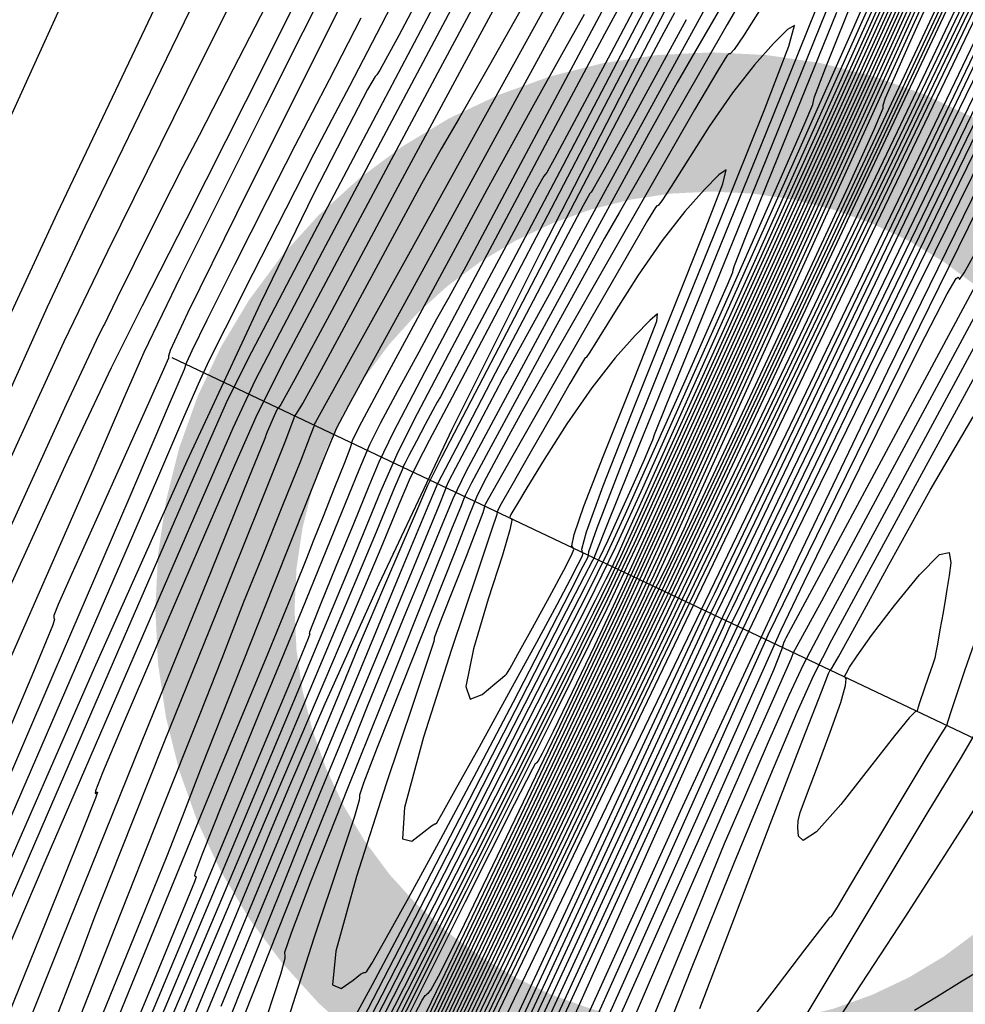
# Model space of a CAD drawing. Extents: x 3249832 to 3255657, y 13789405 to 13793316.
# Tile 612 of 656: x 3251982 to 3251999, y 13792249 to 13792267. Entities that reach past the tile are written whole.
import ezdxf

# ---------------------------------------------------------------- set-up
doc = ezdxf.new("R2010")
doc.units = 0
doc.header["$LTSCALE"] = 100
doc.header["$MEASUREMENT"] = 0
doc.linetypes.add('DASHED', pattern=[0.75, 0.5, -0.25])
for name, color, linetype in [('GRATIO_03231_CON', 1, 'CONTINUOUS'), ('GRATIO_0323_ICON', 1, 'CONTINUOUS'), ('PLAN', 7, 'CONTINUOUS'), ('TARGETS_EAST', 7, 'CONTINUOUS'), ('TARGETS_WEST', 7, 'CONTINUOUS')]:
    doc.layers.add(name, color=color, linetype=linetype)
doc.styles.add('Gratio_032316_contours$0$symbol', font='symbol.shx')
doc.linetypes.add('Gratio_032316_contours$0$DEPRESSION', pattern='A,0.3,["%",Gratio_032316_contours$0$symbol,S=0.05,R=180,X=0,Y=0],0.0001', length=0.3001)

# ---------------------------------------------------------------- blocks, each defined once
blk = doc.blocks.new('Gratio_032316_contours')
at = {"layer": 'GRATIO_03231_CON', "color": 1, "linetype": 'Continuous', "flags": 128}
for points in [[(3251969.683, 13792205.395), (3251976.531, 13792219.682), (3251983.672, 13792234.578), (3251989.448, 13792246.623), (3251992.814, 13792253.638), (3251995.184, 13792258.571), (3251998.583, 13792265.654), (3252004.419, 13792277.826), (3252011.627, 13792292.86), (3252018.521, 13792307.24), (3252023.746, 13792318.145)], [(3252008.407, 13792315.949), (3252006.051, 13792311.262), (3252003.146, 13792305.387), (3252000.558, 13792300.158), (3251998.849, 13792296.773), (3251997.385, 13792293.886), (3251995.23, 13792289.517), (3251991.793, 13792282.412), (3251987.855, 13792274.215), (3251984.543, 13792267.3), (3251982.551, 13792263.115), (3251980.838, 13792259.425), (3251977.931, 13792253.07), (3251972.855, 13792241.967), (3251966.62, 13792228.337), (3251960.734, 13792215.476)], [(3251969.912, 13792206.038), (3251975.466, 13792217.63), (3251980.884, 13792228.939), (3251985.593, 13792238.765), (3251989.337, 13792246.575), (3251991.941, 13792252.005), (3251993.405, 13792255.057), (3251994.436, 13792257.203), (3251995.915, 13792260.285), (3251998.545, 13792265.77), (3252002.321, 13792273.646), (3252007.06, 13792283.527), (3252012.444, 13792294.757), (3252017.621, 13792305.601), (3252021.603, 13792314.053), (3252023.727, 13792318.753)], [(3251993.36, 13792283.944), (3251990.634, 13792278.423), (3251987.387, 13792271.789), (3251984.617, 13792266.103), (3251983.058, 13792262.88), (3251982.379, 13792261.441), (3251981.984, 13792260.561), (3251981.312, 13792259.076), (3251979.94, 13792256.077), (3251977.482, 13792250.717), (3251973.8, 13792242.688), (3251969.758, 13792233.847), (3251966.468, 13792226.593)], [(3251971.177, 13792208.835), (3251977.979, 13792223.037), (3251985.692, 13792239.134), (3251993.869, 13792256.191), (3252001.978, 13792273.104), (3252009.158, 13792288.115), (3252014.465, 13792299.296), (3252017.318, 13792305.463), (3252018.595, 13792308.395), (3252019.537, 13792310.611), (3252021.077, 13792314.011), (3252022.917, 13792318.024)], [(3251992.829, 13792281.222), (3251990.315, 13792276.219), (3251987.377, 13792270.329), (3251984.887, 13792265.322), (3251983.46, 13792262.438), (3251982.679, 13792260.816), (3251981.874, 13792259.066), (3251980.562, 13792256.203), (3251979.027, 13792252.847), (3251977.743, 13792250.019), (3251976.974, 13792248.29), (3251976.149, 13792246.412), (3251974.485, 13792242.688), (3251971.512, 13792236.096), (3251968.011, 13792228.325)], [(3251969.835, 13792206.189), (3251975.502, 13792218.02), (3251981.47, 13792230.484), (3251987.593, 13792243.265), (3251993.8, 13792256.213), (3251999.912, 13792268.96), (3252005.323, 13792280.274), (3252009.323, 13792288.701), (3252011.501, 13792293.407), (3252012.653, 13792296.019), (3252013.878, 13792298.783), (3252015.961, 13792303.303), (3252018.429, 13792308.631), (3252020.501, 13792313.179), (3252021.588, 13792315.751)], [(3251995.1, 13792284.215), (3251992.883, 13792279.768), (3251991.28, 13792276.556), (3251990.371, 13792274.752), (3251989.81, 13792273.664), (3251989.145, 13792272.384), (3251988.062, 13792270.278), (3251986.796, 13792267.809), (3251985.721, 13792265.712), (3251985.108, 13792264.524), (3251984.818, 13792263.967), (3251984.611, 13792263.562), (3251984.302, 13792262.947), (3251983.942, 13792262.224), (3251983.638, 13792261.607), (3251983.47, 13792261.261), (3251983.408, 13792261.133), (3251983.396, 13792261.116), (3251983.304, 13792260.94), (3251982.72, 13792259.689), (3251981.16, 13792256.282), (3251978.387, 13792250.179), (3251975.143, 13792243.006), (3251972.417, 13792236.929)], [(3251971.769, 13792210.577), (3251978.189, 13792223.938), (3251984.15, 13792236.391), (3251988.451, 13792245.378), (3251991.395, 13792251.526), (3251993.663, 13792256.257), (3251995.78, 13792260.673), (3251997.654, 13792264.592), (3251999.04, 13792267.511), (3251999.866, 13792269.294), (3252000.769, 13792271.268), (3252002.561, 13792275.127), (3252005.728, 13792281.887)], [(3251994.906, 13792282.066), (3251992.187, 13792276.726), (3251988.998, 13792270.411), (3251986.293, 13792265.032), (3251984.771, 13792261.987), (3251984.113, 13792260.627), (3251983.749, 13792259.791), (3251983.199, 13792258.513), (3251982.363, 13792256.601), (3251981.238, 13792254.062), (3251979.868, 13792251.005), (3251978.5, 13792247.958), (3251977.43, 13792245.556), (3251976.871, 13792244.253), (3251976.698, 13792243.787), (3251976.702, 13792243.713), (3251976.713, 13792243.669), (3251976.717, 13792243.611), (3251976.739, 13792243.574), (3251976.75, 13792243.482), (3251976.513, 13792242.804), (3251975.738, 13792240.899), (3251974.241, 13792237.365)], [(3251969.14, 13792205.368), (3251975.335, 13792218.168), (3251982.594, 13792233.288), (3251988.779, 13792246.212), (3251992.287, 13792253.546), (3251993.642, 13792256.378), (3251993.898, 13792256.916), (3251994.049, 13792257.237), (3251994.827, 13792258.892), (3251996.903, 13792263.299), (3252000.612, 13792271.179), (3252004.966, 13792280.454), (3252008.643, 13792288.349), (3252010.651, 13792292.781), (3252011.328, 13792294.429), (3252011.34, 13792294.667), (3252011.286, 13792294.729), (3252011.486, 13792295.307), (3252012.196, 13792296.956), (3252013.581, 13792300.045), (3252015.464, 13792304.197), (3252017.583, 13792308.848), (3252019.689, 13792313.465), (3252021.587, 13792317.627)], [(3251989.258, 13792270.042), (3251987.373, 13792266.303), (3251985.779, 13792263.116), (3251984.9, 13792261.329), (3251984.59, 13792260.663), (3251984.56, 13792260.561), (3251984.558, 13792260.525), (3251984.471, 13792260.319), (3251984.224, 13792259.766), (3251983.779, 13792258.78), (3251983.256, 13792257.621), (3251982.817, 13792256.64), (3251982.579, 13792256.097), (3251982.501, 13792255.9), (3251982.498, 13792255.87), (3251982.501, 13792255.858), (3251982.502, 13792255.842), (3251982.508, 13792255.832), (3251982.472, 13792255.715), (3251982.132, 13792254.891), (3251981.172, 13792252.633), (3251979.397, 13792248.497), (3251977.093, 13792243.147), (3251974.664, 13792237.523)], [(3251970.735, 13792208.829), (3251976.51, 13792220.761), (3251983.264, 13792234.83), (3251988.992, 13792246.798), (3251992.191, 13792253.488), (3251993.369, 13792255.953), (3251993.538, 13792256.305), (3251993.628, 13792256.495), (3251994.258, 13792257.83), (3251995.966, 13792261.453), (3251999.02, 13792267.938), (3252002.604, 13792275.571), (3252005.631, 13792282.069)], [(3251988.016, 13792266.626), (3251987.447, 13792265.523), (3251987.138, 13792264.935), (3251986.828, 13792264.339), (3251986.328, 13792263.358), (3251985.743, 13792262.198), (3251985.249, 13792261.208), (3251984.976, 13792260.654), (3251984.88, 13792260.447), (3251984.871, 13792260.414), (3251984.838, 13792260.322), (3251984.572, 13792259.695), (3251983.844, 13792257.998), (3251982.498, 13792254.871), (3251980.676, 13792250.645), (3251978.594, 13792245.828), (3251976.45, 13792240.882), (3251974.365, 13792236.082)], [(3251972.33, 13792212.29), (3251977.687, 13792223.359), (3251983.952, 13792236.409), (3251989.265, 13792247.512), (3251992.233, 13792253.718), (3251993.326, 13792256.004), (3251993.482, 13792256.331), (3251993.552, 13792256.476), (3251994.031, 13792257.49), (3251995.331, 13792260.244), (3251997.653, 13792265.173), (3252000.378, 13792270.976), (3252002.678, 13792275.915), (3252003.936, 13792278.688), (3252004.36, 13792279.719), (3252004.369, 13792279.867), (3252004.363, 13792279.965), (3252004.675, 13792280.735), (3252005.625, 13792282.876)], [(3251989.353, 13792268.401), (3251988.377, 13792266.502), (3251987.809, 13792265.407), (3251987.492, 13792264.807), (3251987.172, 13792264.194), (3251986.665, 13792263.204), (3251986.074, 13792262.042), (3251985.574, 13792261.055), (3251985.282, 13792260.473), (3251985.089, 13792260.058), (3251984.828, 13792259.456), (3251984.342, 13792258.326), (3251983.501, 13792256.383), (3251982.189, 13792253.354), (3251980.353, 13792249.129), (3251978.222, 13792244.226), (3251976.093, 13792239.327), (3251974.226, 13792235.023)], [(3251972.943, 13792214.025), (3251975.52, 13792219.212), (3251980.042, 13792228.554), (3251985.329, 13792239.569), (3251989.813, 13792248.94), (3251992.317, 13792254.178), (3251993.239, 13792256.108), (3251993.371, 13792256.384), (3251993.398, 13792256.437), (3251993.578, 13792256.81), (3251994.06, 13792257.826), (3251994.919, 13792259.645), (3251995.925, 13792261.786), (3251996.774, 13792263.609), (3251997.238, 13792264.632), (3251997.395, 13792265.013), (3251997.398, 13792265.068), (3251997.44, 13792265.201), (3251997.864, 13792266.163), (3251999.053, 13792268.795), (3252001.259, 13792273.65), (3252004.216, 13792280.143), (3252007.526, 13792287.405)], [(3251990.449, 13792268.992), (3251988.402, 13792265.111), (3251986.887, 13792262.234), (3251986.047, 13792260.633), (3251985.62, 13792259.773), (3251985.239, 13792258.917), (3251984.6, 13792257.448), (3251983.64, 13792255.24), (3251982.359, 13792252.288), (3251980.808, 13792248.709), (3251979.257, 13792245.116), (3251978.029, 13792242.242), (3251977.359, 13792240.624), (3251977.127, 13792239.996), (3251977.124, 13792239.894), (3251977.173, 13792239.922), (3251977.222, 13792239.962), (3251977.251, 13792239.967), (3251977.251, 13792239.967), (3251977.219, 13792239.833), (3251976.995, 13792239.24), (3251976.426, 13792237.812)], [(3251973.848, 13792216.25), (3251974.776, 13792217.965), (3251977.115, 13792222.673), (3251981.219, 13792231.151), (3251986.018, 13792241.148), (3251990.087, 13792249.653), (3251992.359, 13792254.408), (3251993.195, 13792256.16), (3251993.315, 13792256.41), (3251993.322, 13792256.417), (3251993.352, 13792256.47), (3251993.425, 13792256.617), (3251993.552, 13792256.88), (3251993.698, 13792257.191), (3251993.822, 13792257.456), (3251993.889, 13792257.605), (3251993.912, 13792257.66), (3251993.913, 13792257.668), (3251993.978, 13792257.819), (3251994.459, 13792258.878), (3251995.768, 13792261.755), (3251998.179, 13792267.051), (3252001.404, 13792274.129), (3252005.012, 13792282.045)], [(3251990.185, 13792267.833), (3251988.521, 13792264.697), (3251987.326, 13792262.437), (3251986.556, 13792260.977), (3251986.116, 13792260.13), (3251985.713, 13792259.266), (3251985.006, 13792257.645), (3251983.779, 13792254.814), (3251982.338, 13792251.478), (3251981.114, 13792248.628), (3251980.435, 13792247.012), (3251980.195, 13792246.395), (3251980.181, 13792246.299), (3251980.214, 13792246.317), (3251980.247, 13792246.345), (3251980.267, 13792246.348), (3251980.267, 13792246.348), (3251980.234, 13792246.228), (3251979.999, 13792245.623), (3251979.389, 13792244.103), (3251978.322, 13792241.465), (3251977.087, 13792238.399), (3251976.066, 13792235.824)], [(3251982.396, 13792233.749), (3251986.706, 13792242.728), (3251990.361, 13792250.367), (3251992.401, 13792254.637), (3251993.151, 13792256.211), (3251993.259, 13792256.437), (3251993.318, 13792256.562), (3251993.724, 13792257.444), (3251994.818, 13792259.839), (3251996.844, 13792264.283), (3251999.645, 13792270.428), (3252002.963, 13792277.708), (3252006.513, 13792285.489)], [(3251991.605, 13792269.77), (3251989.481, 13792265.81), (3251987.681, 13792262.441), (3251986.656, 13792260.514), (3251986.154, 13792259.518), (3251985.745, 13792258.597), (3251985.108, 13792257.127), (3251984.359, 13792255.394), (3251983.723, 13792253.913), (3251983.37, 13792253.074), (3251983.246, 13792252.753), (3251983.238, 13792252.703), (3251983.255, 13792252.713), (3251983.273, 13792252.727), (3251983.283, 13792252.729), (3251983.283, 13792252.729), (3251983.248, 13792252.623), (3251983.003, 13792252.006), (3251982.352, 13792250.395), (3251981.201, 13792247.554)], [(3251983.574, 13792236.347), (3251987.395, 13792244.308), (3251990.635, 13792251.081), (3251992.443, 13792254.867), (3251993.108, 13792256.263), (3251993.202, 13792256.464), (3251993.245, 13792256.556), (3251993.544, 13792257.206), (3251994.35, 13792258.971), (3251995.867, 13792262.298), (3251998.102, 13792267.201), (3252001.011, 13792273.58), (3252004.461, 13792281.141)], [(3251991.265, 13792268.388), (3251990.071, 13792266.186), (3251988.675, 13792263.587), (3251987.49, 13792261.377), (3251986.825, 13792260.143), (3251986.575, 13792259.691), (3251986.533, 13792259.628), (3251986.526, 13792259.626), (3251986.512, 13792259.605), (3251986.483, 13792259.544), (3251986.434, 13792259.435), (3251986.378, 13792259.307), (3251986.331, 13792259.197), (3251986.305, 13792259.135), (3251986.296, 13792259.111), (3251986.295, 13792259.108), (3251986.297, 13792259.108), (3251986.298, 13792259.109), (3251986.299, 13792259.11), (3251986.299, 13792259.11), (3251986.262, 13792259.018), (3251986.007, 13792258.389), (3251985.316, 13792256.687), (3251984.08, 13792253.644), (3251982.634, 13792250.071), (3251981.419, 13792247.046)], [(3251983.496, 13792236.517), (3251985.928, 13792241.542), (3251988.772, 13792247.467), (3251991.182, 13792252.508), (3251992.527, 13792255.327), (3251993.02, 13792256.367), (3251993.088, 13792256.517), (3251993.099, 13792256.544), (3251993.184, 13792256.73), (3251993.414, 13792257.234), (3251993.914, 13792258.33), (3251995.016, 13792260.746), (3251997.105, 13792265.325), (3252000.355, 13792272.445), (3252004.093, 13792280.637), (3252007.432, 13792287.966)], [(3251991.608, 13792267.343), (3251990.158, 13792264.711), (3251988.87, 13792262.386), (3251987.911, 13792260.658), (3251987.39, 13792259.72), (3251987.199, 13792259.374), (3251987.172, 13792259.324), (3251987.171, 13792259.323), (3251987.171, 13792259.322), (3251987.173, 13792259.32), (3251987.167, 13792259.294), (3251987.105, 13792259.126), (3251986.928, 13792258.676), (3251986.928, 13792258.676), (3251986.606, 13792257.875), (3251986.226, 13792256.934), (3251985.906, 13792256.139), (3251985.714, 13792255.647), (3251985.514, 13792255.13), (3251985.121, 13792254.13), (3251984.423, 13792252.374), (3251983.601, 13792250.302), (3251982.907, 13792248.537)], [(3251983.943, 13792237.667), (3251985.091, 13792239.978), (3251987.105, 13792244.14), (3251989.46, 13792249.047), (3251991.456, 13792253.222), (3251992.66, 13792255.756), (3251993.702, 13792258.01), (3251995.483, 13792261.912), (3251998.585, 13792268.714), (3252002.343, 13792276.951), (3252005.773, 13792284.481)], [(3251992.123, 13792267.592), (3251990.887, 13792265.329), (3251989.702, 13792263.157), (3251988.795, 13792261.502), (3251988.174, 13792260.372), (3251987.791, 13792259.675), (3251987.578, 13792259.268), (3251987.388, 13792258.824), (3251987.048, 13792257.964), (3251987.048, 13792257.964), (3251986.453, 13792256.465), (3251985.752, 13792254.701), (3251985.159, 13792253.201), (3251984.809, 13792252.3), (3251984.529, 13792251.579), (3251984.063, 13792250.427), (3251983.251, 13792248.449), (3251982.295, 13792246.121), (3251981.488, 13792244.137)], [(3251982.694, 13792235.928), (3251984.08, 13792238.671), (3251984.842, 13792240.147), (3251985.137, 13792240.676), (3251985.204, 13792240.75), (3251985.24, 13792240.774), (3251985.283, 13792240.811), (3251985.327, 13792240.84), (3251985.416, 13792240.94), (3251985.777, 13792241.608), (3251986.686, 13792243.439), (3251988.283, 13792246.737), (3251990.149, 13792250.626), (3251991.73, 13792253.936), (3251992.692, 13792255.964), (3251993.582, 13792257.892), (3251995.166, 13792261.366), (3251997.941, 13792267.451), (3252001.319, 13792274.857), (3252004.441, 13792281.712)], [(3251992.027, 13792266.695), (3251991.62, 13792265.969), (3251991.113, 13792265.064), (3251990.279, 13792263.544), (3251989.304, 13792261.752), (3251988.48, 13792260.226), (3251988.024, 13792259.372), (3251987.861, 13792259.054), (3251987.845, 13792259.005), (3251987.846, 13792258.988), (3251987.814, 13792258.894), (3251987.717, 13792258.645), (3251987.717, 13792258.645), (3251987.542, 13792258.201), (3251987.335, 13792257.679), (3251987.16, 13792257.235), (3251987.038, 13792256.925), (3251986.827, 13792256.402), (3251986.34, 13792255.219), (3251985.477, 13792253.128), (3251984.462, 13792250.666), (3251983.605, 13792248.569)], [(3251982.62, 13792235.949), (3251984.556, 13792239.801), (3251986.018, 13792242.702), (3251986.82, 13792244.269), (3251987.125, 13792244.835), (3251987.187, 13792244.915), (3251987.214, 13792244.932), (3251987.246, 13792244.96), (3251987.278, 13792244.981), (3251987.343, 13792245.055), (3251987.61, 13792245.548), (3251988.282, 13792246.9), (3251989.46, 13792249.335), (3251990.837, 13792252.206), (3251992.004, 13792254.649), (3251992.725, 13792256.173), (3251993.462, 13792257.774), (3251994.85, 13792260.821), (3251997.298, 13792266.187), (3252000.296, 13792272.764), (3252003.11, 13792278.944), (3252005.155, 13792283.456)], [(3251993.036, 13792268.051), (3251991.692, 13792265.529), (3251990.549, 13792263.385), (3251989.898, 13792262.171), (3251989.592, 13792261.611), (3251989.375, 13792261.221), (3251989.053, 13792260.633), (3251988.677, 13792259.94), (3251988.362, 13792259.349), (3251988.171, 13792258.969), (3251987.979, 13792258.513), (3251987.608, 13792257.599), (3251987.608, 13792257.599), (3251986.952, 13792256), (3251986.177, 13792254.119), (3251985.521, 13792252.517), (3251985.16, 13792251.617), (3251985.035, 13792251.279), (3251985.028, 13792251.225), (3251985.039, 13792251.221), (3251985.047, 13792251.217), (3251985.053, 13792251.208), (3251985.024, 13792251.12), (3251984.817, 13792250.608), (3251984.256, 13792249.254), (3251983.241, 13792246.82)], [(3251981.476, 13792234.048), (3251983.779, 13792238.594), (3251986.142, 13792243.284), (3251988.282, 13792247.547), (3251989.895, 13792250.764), (3251990.775, 13792252.513), (3251991.102, 13792253.154), (3251991.154, 13792253.245), (3251991.162, 13792253.25), (3251991.171, 13792253.258), (3251991.18, 13792253.264), (3251991.199, 13792253.286), (3251991.277, 13792253.429), (3251991.472, 13792253.822), (3251991.815, 13792254.53), (3251992.215, 13792255.365), (3251992.552, 13792256.077), (3251992.791, 13792256.59), (3251993.221, 13792257.538), (3251994.218, 13792259.729), (3251996.01, 13792263.661), (3251998.25, 13792268.576)], [(3251993.471, 13792267.835), (3251992.504, 13792266.003), (3251991.846, 13792264.766), (3251991.492, 13792264.107), (3251991.354, 13792263.86), (3251991.326, 13792263.822), (3251991.3, 13792263.79), (3251991.175, 13792263.569), (3251990.849, 13792262.966), (3251990.272, 13792261.884), (3251989.596, 13792260.609), (3251989.025, 13792259.524), (3251988.682, 13792258.844), (3251988.369, 13792258.128), (3251987.807, 13792256.767), (3251987.807, 13792256.767), (3251986.803, 13792254.356), (3251985.525, 13792251.3), (3251984.224, 13792248.208), (3251983.118, 13792245.594), (3251982.269, 13792243.594), (3251981.701, 13792242.25)], [(3251982.995, 13792237.237), (3251985.366, 13792241.913), (3251987.763, 13792246.673), (3251989.913, 13792250.958), (3251991.522, 13792254.179), (3251992.437, 13792256.025), (3251993.052, 13792257.323), (3251993.901, 13792259.184), (3251995.366, 13792262.398), (3251997.226, 13792266.483), (3251999.114, 13792270.638), (3252000.716, 13792274.184), (3252001.947, 13792276.933), (3252002.778, 13792278.819), (3252003.21, 13792279.837), (3252003.354, 13792280.232), (3252003.352, 13792280.309), (3252003.346, 13792280.383), (3252003.485, 13792280.806), (3252003.923, 13792281.941)], [(3251994.53, 13792269.495), (3251992.962, 13792266.497), (3251991.64, 13792263.978), (3251990.628, 13792262.06), (3251989.943, 13792260.766), (3251989.578, 13792260.08), (3251989.442, 13792259.827), (3251989.421, 13792259.79), (3251989.415, 13792259.782), (3251989.385, 13792259.73), (3251989.308, 13792259.587), (3251989.171, 13792259.331), (3251989.011, 13792259.03), (3251988.876, 13792258.773), (3251988.802, 13792258.629), (3251988.776, 13792258.575), (3251988.774, 13792258.566), (3251988.774, 13792258.566), (3251988.755, 13792258.52), (3251988.62, 13792258.199), (3251988.256, 13792257.329), (3251987.587, 13792255.734), (3251986.702, 13792253.624), (3251985.728, 13792251.313), (3251984.785, 13792249.092), (3251983.974, 13792247.186)], [(3251982.291, 13792236.067), (3251984.431, 13792240.259), (3251986.67, 13792244.67), (3251988.749, 13792248.79), (3251990.492, 13792252.263), (3251991.747, 13792254.773), (3251992.453, 13792256.199), (3251992.929, 13792257.202), (3251993.584, 13792258.638), (3251994.722, 13792261.135), (3251996.203, 13792264.389), (3251997.782, 13792267.869), (3251999.236, 13792271.093), (3252000.442, 13792273.788), (3252001.301, 13792275.731), (3252001.754, 13792276.792), (3252001.908, 13792277.199), (3252001.911, 13792277.275), (3252001.909, 13792277.35), (3252002.061, 13792277.792), (3252002.522, 13792278.977), (3252003.372, 13792281.097)], [(3251994.461, 13792269.011), (3251992.901, 13792266.024), (3251991.433, 13792263.211), (3251990.355, 13792261.152), (3251989.655, 13792259.823), (3251989.243, 13792259.045), (3251989.024, 13792258.628), (3251988.883, 13792258.33), (3251988.698, 13792257.895), (3251988.698, 13792257.895), (3251988.37, 13792257.112), (3251987.88, 13792255.949), (3251987.231, 13792254.418), (3251986.453, 13792252.59), (3251985.679, 13792250.778), (3251985.073, 13792249.352), (3251984.727, 13792248.523), (3251984.457, 13792247.858), (3251984.011, 13792246.767), (3251983.227, 13792244.868), (3251982.297, 13792242.622), (3251981.504, 13792240.699)], [(3251981.893, 13792235.526), (3251983.718, 13792239.075), (3251985.868, 13792243.282), (3251987.975, 13792247.427), (3251989.735, 13792250.907), (3251991.072, 13792253.568), (3251991.972, 13792255.368), (3251992.47, 13792256.373), (3251992.805, 13792257.08), (3251993.267, 13792258.093), (3251994.077, 13792259.872), (3251995.18, 13792262.296), (3251996.45, 13792265.1), (3251997.757, 13792268.003)], [(3251994.187, 13792268.133), (3251992.891, 13792265.649), (3251991.264, 13792262.477), (3251989.65, 13792259.24), (3251989.65, 13792259.24), (3251988.335, 13792256.466), (3251987.367, 13792254.313), (3251986.734, 13792252.845), (3251986.384, 13792252.014), (3251986.102, 13792251.328), (3251985.632, 13792250.185), (3251984.81, 13792248.201), (3251983.838, 13792245.857), (3251983.011, 13792243.854), (3251982.534, 13792242.679), (3251982.251, 13792241.959), (3251981.92, 13792241.111), (3251981.37, 13792239.725), (3251980.73, 13792238.103), (3251980.204, 13792236.723)], [(3251982.515, 13792237.294), (3251983.288, 13792238.74), (3251984.617, 13792241.291), (3251986.573, 13792245.092), (3251988.74, 13792249.326), (3251990.585, 13792252.941), (3251991.706, 13792255.142), (3251992.231, 13792256.178), (3251992.422, 13792256.558), (3251992.503, 13792256.722), (3251992.558, 13792256.837), (3251992.634, 13792257.003), (3251992.789, 13792257.345), (3251993.133, 13792258.108), (3251993.787, 13792259.563), (3251994.798, 13792261.821), (3251995.929, 13792264.353), (3251996.869, 13792266.469), (3251997.388, 13792267.655)], [(3251993.857, 13792266.602), (3251992.916, 13792264.876), (3251992.386, 13792263.909), (3251992.184, 13792263.553), (3251992.149, 13792263.504), (3251992.127, 13792263.479), (3251992.006, 13792263.262), (3251991.683, 13792262.653), (3251991.107, 13792261.553), (3251990.429, 13792260.254), (3251989.853, 13792259.148), (3251989.853, 13792259.148), (3251989.529, 13792258.531), (3251989.409, 13792258.303), (3251989.391, 13792258.271), (3251989.365, 13792258.21), (3251989.189, 13792257.786), (3251988.711, 13792256.636), (3251987.855, 13792254.577), (3251986.849, 13792252.153), (3251985.993, 13792250.087), (3251985.498, 13792248.879)], [(3251987.609, 13792247.334), (3251989.57, 13792251.163), (3251991.184, 13792254.322), (3251992.104, 13792256.127), (3251992.595, 13792257.132), (3251993.078, 13792258.196), (3251993.857, 13792259.937), (3251994.772, 13792261.986), (3251995.548, 13792263.732), (3251995.978, 13792264.713), (3251996.132, 13792265.081), (3251996.146, 13792265.141), (3251996.165, 13792265.219), (3251996.363, 13792265.733), (3251996.92, 13792267.123)], [(3251994.492, 13792267.35), (3251993.516, 13792265.565), (3251992.369, 13792263.46), (3251991.395, 13792261.669), (3251990.848, 13792260.667), (3251990.645, 13792260.297), (3251990.613, 13792260.245), (3251990.605, 13792260.236), (3251990.557, 13792260.151), (3251990.431, 13792259.913), (3251990.206, 13792259.484), (3251989.942, 13792258.977), (3251989.717, 13792258.546), (3251989.717, 13792258.546), (3251989.591, 13792258.305), (3251989.545, 13792258.215), (3251989.54, 13792258.201), (3251989.526, 13792258.158), (3251989.412, 13792257.869), (3251989.092, 13792257.087), (3251988.514, 13792255.691), (3251987.833, 13792254.049), (3251987.253, 13792252.649), (3251986.911, 13792251.815), (3251986.665, 13792251.199), (3251986.301, 13792250.286), (3251985.681, 13792248.736)], [(3251986.878, 13792246.148), (3251988.395, 13792249.088), (3251990.011, 13792252.241), (3251991.332, 13792254.822), (3251992.079, 13792256.285), (3251992.452, 13792257.037), (3251992.767, 13792257.726), (3251993.26, 13792258.824), (3251993.838, 13792260.117), (3251994.327, 13792261.218), (3251994.599, 13792261.837), (3251994.696, 13792262.07), (3251994.704, 13792262.107), (3251994.729, 13792262.186), (3251994.938, 13792262.718), (3251995.519, 13792264.159), (3251996.565, 13792266.737)], [(3251994.433, 13792266.745), (3251994.024, 13792266.043), (3251993.699, 13792265.475), (3251993.184, 13792264.544), (3251992.303, 13792262.932), (3251991.27, 13792261.03), (3251990.395, 13792259.412), (3251990.395, 13792259.412), (3251989.9, 13792258.484), (3251989.664, 13792257.997), (3251989.474, 13792257.538), (3251989.173, 13792256.806), (3251988.817, 13792255.945), (3251988.514, 13792255.212), (3251988.325, 13792254.751), (3251988.13, 13792254.265), (3251987.762, 13792253.344), (3251987.118, 13792251.739), (3251986.365, 13792249.853), (3251985.734, 13792248.248)], [(3251987.952, 13792248.466), (3251989.181, 13792250.841), (3251990.453, 13792253.319), (3251991.48, 13792255.322), (3251992.055, 13792256.443), (3251992.31, 13792256.943), (3251992.457, 13792257.255), (3251992.663, 13792257.711), (3251992.903, 13792258.247), (3251993.107, 13792258.705), (3251993.219, 13792258.962), (3251993.26, 13792259.058), (3251993.263, 13792259.074), (3251993.292, 13792259.154), (3251993.513, 13792259.704), (3251994.119, 13792261.196), (3251995.204, 13792263.865), (3251996.477, 13792267.007)], [(3251995.305, 13792267.746), (3251994.597, 13792266.516), (3251993.768, 13792265.071), (3251993.064, 13792263.845), (3251992.653, 13792263.133), (3251992.391, 13792262.677), (3251992.06, 13792262.078), (3251991.506, 13792261.065), (3251990.857, 13792259.87), (3251990.307, 13792258.853), (3251990.307, 13792258.853), (3251990.002, 13792258.282), (3251989.887, 13792258.056), (3251989.859, 13792257.986), (3251989.814, 13792257.87), (3251989.645, 13792257.449), (3251989.244, 13792256.455), (3251988.562, 13792254.759), (3251987.775, 13792252.792), (3251987.116, 13792251.129), (3251986.76, 13792250.197), (3251986.644, 13792249.849), (3251986.646, 13792249.791), (3251986.65, 13792249.741), (3251986.568, 13792249.453), (3251986.32, 13792248.689)]]:
    blk.add_lwpolyline(points, dxfattribs=at)
at = {"layer": 'GRATIO_03231_CON', "color": 5, "linetype": 'Continuous', "flags": 128}
for points in [[(3251973.259, 13792211.231), (3251978.506, 13792222.548), (3251981.468, 13792228.987), (3251982.554, 13792231.42), (3251982.618, 13792231.676), (3251982.467, 13792231.476), (3251982.714, 13792232.091), (3251983.922, 13792234.685), (3251986.398, 13792239.891), (3251989.43, 13792246.227), (3251992.047, 13792251.679), (3251993.726, 13792255.166), (3251995.73, 13792259.325), (3251999.765, 13792267.727), (3252006.844, 13792282.48), (3252015.186, 13792299.85), (3252022.316, 13792314.642), (3252026.405, 13792323.025)], [(3251975.036, 13792214.767), (3251982.624, 13792231.093), (3251989.079, 13792244.966), (3251992.687, 13792252.719), (3251994.017, 13792255.575), (3251994.21, 13792255.982), (3251994.365, 13792256.29), (3251995.411, 13792258.457), (3251998.24, 13792264.343), (3252003.297, 13792274.88), (3252009.255, 13792287.287), (3252014.348, 13792297.853), (3252017.312, 13792303.93), (3252018.908, 13792307.123), (3252020.399, 13792310.097), (3252022.718, 13792314.816), (3252025.455, 13792320.432)], [(3251973.358, 13792210.876), (3251978.621, 13792222.231), (3251984.827, 13792235.582), (3251990.106, 13792246.929), (3251993.056, 13792253.271), (3251994.143, 13792255.607), (3251994.299, 13792255.941), (3251994.391, 13792256.126), (3251995.019, 13792257.426), (3251996.716, 13792260.958), (3251999.75, 13792267.28), (3252003.325, 13792274.724), (3252006.381, 13792281.064), (3252008.22, 13792284.835), (3252009.603, 13792287.627), (3252011.652, 13792291.79), (3252015.116, 13792298.892), (3252019.235, 13792307.363), (3252022.873, 13792314.849), (3252025.174, 13792319.574)], [(3251975.809, 13792215.847), (3251978.116, 13792220.868), (3251982.207, 13792229.694), (3251987.03, 13792240.072), (3251991.133, 13792248.892), (3251993.425, 13792253.822), (3251994.268, 13792255.639), (3251994.387, 13792255.899), (3251994.417, 13792255.962), (3251994.626, 13792256.395), (3251995.192, 13792257.573), (3251996.203, 13792259.68), (3251997.395, 13792262.161), (3251998.414, 13792264.275), (3251999.128, 13792265.74), (3252000.298, 13792268.132), (3252002.905, 13792273.484), (3252007.514, 13792282.967), (3252013.015, 13792294.294), (3252017.881, 13792304.308), (3252020.959, 13792310.63), (3252022.59, 13792313.963), (3252023.487, 13792315.786)], [(3251976.018, 13792215.285), (3251976.982, 13792217.49), (3251977.687, 13792219.107), (3251978.771, 13792221.517), (3251980.653, 13792225.63), (3251982.876, 13792230.468), (3251984.766, 13792234.582), (3251985.867, 13792236.995), (3251986.606, 13792238.622), (3251987.631, 13792240.852), (3251989.378, 13792244.62), (3251991.437, 13792249.051), (3251993.188, 13792252.817), (3251994.166, 13792254.921), (3251994.526, 13792255.698), (3251994.577, 13792255.809), (3251994.689, 13792256.041), (3251995.476, 13792257.661), (3251997.611, 13792262.059), (3252001.453, 13792269.974), (3252006.103, 13792279.547), (3252010.344, 13792288.269)], [(3251992.035, 13792287.446), (3251987.48, 13792277.489), (3251983.643, 13792269.096), (3251981.404, 13792264.175), (3251979.848, 13792260.819), (3251977.607, 13792256.173), (3251973.77, 13792248.319), (3251969.251, 13792239.12), (3251965.416, 13792231.378)], [(3251975.724, 13792214.115), (3251978.007, 13792219.226), (3251979.943, 13792223.568), (3251981.077, 13792226.137), (3251981.91, 13792228.019), (3251983.183, 13792230.827), (3251985.383, 13792235.62), (3251987.979, 13792241.258), (3251990.187, 13792246.05), (3251991.435, 13792248.766), (3251992.005, 13792250.009), (3251992.389, 13792250.844), (3251992.963, 13792252.083), (3251993.64, 13792253.54), (3251994.216, 13792254.779), (3251994.538, 13792255.471), (3251994.656, 13792255.726), (3251994.674, 13792255.763), (3251994.76, 13792255.94), (3251995.363, 13792257.18), (3251996.998, 13792260.545), (3251999.947, 13792266.62), (3252003.568, 13792274.073), (3252006.984, 13792281.09)], [(3251976.83, 13792216.093), (3251979.043, 13792221.058), (3251981.653, 13792226.893), (3251983.868, 13792231.85), (3251985.154, 13792234.745), (3251985.993, 13792236.628), (3251987.123, 13792239.112), (3251989.044, 13792243.294), (3251991.311, 13792248.214), (3251993.24, 13792252.395), (3251994.379, 13792254.855), (3251995.195, 13792256.575), (3251996.385, 13792259.032), (3251998.441, 13792263.267), (3252001.033, 13792268.598), (3252003.623, 13792273.911), (3252005.792, 13792278.338), (3252007.589, 13792281.988)], [(3251985.298, 13792234.56), (3251987.793, 13792240.133), (3251989.214, 13792243.316), (3251989.941, 13792244.944), (3251990.608, 13792246.412), (3251991.68, 13792248.744), (3251992.943, 13792251.486), (3251994.019, 13792253.818), (3251994.654, 13792255.189), (3251995.108, 13792256.148), (3251995.772, 13792257.518), (3251996.935, 13792259.913), (3251998.498, 13792263.123), (3252000.263, 13792266.732), (3252002.06, 13792270.389), (3252003.846, 13792274.009), (3252005.606, 13792277.575), (3252007.3, 13792281.01), (3252008.794, 13792284.011)], [(3251985.464, 13792233.989), (3251987.914, 13792239.466), (3251990.924, 13792246.151), (3251993.759, 13792252.386), (3251995.872, 13792256.939), (3251997.48, 13792260.297), (3251998.988, 13792263.372), (3252000.682, 13792266.814), (3252002.361, 13792270.208), (3252003.703, 13792272.874), (3252004.474, 13792274.324), (3252004.798, 13792274.834), (3252004.887, 13792274.871), (3252004.92, 13792274.827), (3252004.942, 13792274.782), (3252004.965, 13792274.741), (3252005.058, 13792274.819), (3252005.519, 13792275.582), (3252006.701, 13792277.709), (3252008.786, 13792281.547)], [(3251986.786, 13792236.46), (3251987.842, 13792238.843), (3251989.716, 13792243.033), (3251991.924, 13792247.96), (3251993.802, 13792252.146), (3251994.852, 13792254.486), (3251995.239, 13792255.349), (3251995.294, 13792255.473), (3251995.334, 13792255.554), (3251995.609, 13792256.117), (3251996.358, 13792257.645), (3251997.701, 13792260.379), (3251999.285, 13792263.593), (3252000.645, 13792266.319), (3252001.427, 13792267.831)], [(3251991.539, 13792246.644), (3251993.091, 13792250.11), (3251994.409, 13792253.056), (3251995.161, 13792254.746), (3251995.566, 13792255.642), (3251995.98, 13792256.507), (3251996.657, 13792257.896), (3251997.46, 13792259.527), (3251998.15, 13792260.911), (3251998.547, 13792261.678), (3251998.706, 13792261.952), (3251998.744, 13792261.979), (3251998.755, 13792261.964), (3251998.762, 13792261.949), (3251998.77, 13792261.935), (3251998.853, 13792262.056), (3251999.367, 13792262.981), (3252000.738, 13792265.508), (3252003.186, 13792270.05)], [(3251992.601, 13792248.55), (3251993.362, 13792250.254), (3251994.258, 13792252.259), (3251995.015, 13792253.964), (3251995.431, 13792254.923), (3251995.579, 13792255.29), (3251995.601, 13792255.369), (3251995.614, 13792255.413), (3251995.635, 13792255.462), (3251995.655, 13792255.502), (3251995.744, 13792255.667), (3251996.289, 13792256.68), (3251997.755, 13792259.409), (3252000.386, 13792264.301), (3252003.529, 13792270.121)], [(3251999.022, 13792252.408), (3251998.444, 13792251.509), (3251997.787, 13792250.486), (3251997.232, 13792249.631), (3251996.887, 13792249.11), (3251996.554, 13792248.594)], [(3251993.286, 13792248.726), (3251993.849, 13792250.082), (3251994.159, 13792250.845), (3251994.337, 13792251.294), (3251994.549, 13792251.805), (3251994.91, 13792252.645), (3251995.34, 13792253.631), (3251995.709, 13792254.468), (3251995.967, 13792255.022), (3251996.379, 13792255.808), (3251997.293, 13792257.5), (3251998.91, 13792260.499), (3252000.866, 13792264.1), (3252002.651, 13792267.322)], [(3251999.051, 13792253.789), (3251998.781, 13792253.325), (3251998.199, 13792252.376), (3251997.191, 13792250.7), (3251996.009, 13792248.724)], [(3251993.156, 13792247.553), (3251993.963, 13792249.591), (3251994.727, 13792251.474), (3251995.379, 13792253.043), (3251995.855, 13792254.168), (3251996.15, 13792254.83), (3251996.477, 13792255.466), (3251997.105, 13792256.624), (3251998.204, 13792258.657), (3251999.553, 13792261.125)], [(3251999.303, 13792256.168), (3251998.867, 13792254.925), (3251998.629, 13792254.228), (3251998.548, 13792253.967), (3251998.542, 13792253.927), (3251998.546, 13792253.924), (3251998.547, 13792253.923), (3251998.543, 13792253.925), (3251998.524, 13792253.906), (3251998.428, 13792253.761), (3251998.182, 13792253.361), (3251997.75, 13792252.643), (3251997.244, 13792251.796), (3251996.812, 13792251.073), (3251996.568, 13792250.665), (3251996.473, 13792250.512), (3251996.455, 13792250.49), (3251996.434, 13792250.475), (3251996.313, 13792250.325), (3251995.985, 13792249.898), (3251995.4, 13792249.127), (3251994.713, 13792248.242)], [(3251994.105, 13792248.841), (3251994.683, 13792250.366), (3251995.369, 13792252.154), (3251995.956, 13792253.676), (3251996.287, 13792254.533), (3251996.414, 13792254.857), (3251996.44, 13792254.91), (3251996.467, 13792254.945), (3251996.594, 13792255.161), (3251996.918, 13792255.748), (3251997.499, 13792256.814), (3251998.241, 13792258.15), (3251999.011, 13792259.468)]]:
    blk.add_lwpolyline(points, dxfattribs=at)
at = {"layer": 'GRATIO_03231_CON', "color": 1, "linetype": 'Continuous', "flags": 128}
for points in [[(3251990.742, 13792258.773), (3251990.382, 13792258.142), (3251990.252, 13792257.907), (3251990.237, 13792257.871), (3251990.238, 13792257.852), (3251990.205, 13792257.745), (3251990.1, 13792257.463), (3251989.904, 13792256.963), (3251989.671, 13792256.377), (3251989.474, 13792255.878), (3251989.367, 13792255.599), (3251989.332, 13792255.494), (3251989.332, 13792255.477), (3251989.323, 13792255.432), (3251989.225, 13792255.131), (3251988.952, 13792254.319), (3251988.467, 13792252.876), (3251987.933, 13792251.213), (3251987.562, 13792249.876), (3251987.505, 13792249.266), (3251987.662, 13792249.202), (3251987.873, 13792249.355), (3251988.009, 13792249.46), (3251988.07, 13792249.492), (3251988.093, 13792249.489), (3251988.116, 13792249.503), (3251988.209, 13792249.651), (3251988.444, 13792250.065), (3251988.873, 13792250.837), (3251989.449, 13792251.889), (3251990.1, 13792253.102), (3251990.754, 13792254.348), (3251991.336, 13792255.475), (3251991.772, 13792256.324), (3251992.01, 13792256.785), (3251992.096, 13792256.956), (3251992.101, 13792256.984), (3251992.109, 13792257.052), (3251992.257, 13792257.476), (3251992.697, 13792258.607), (3251993.506, 13792260.623), (3251994.462, 13792262.99), (3251995.271, 13792265.003), (3251995.705, 13792266.125), (3251995.805, 13792266.495), (3251995.681, 13792266.424), (3251995.427, 13792266.172), (3251995.088, 13792265.792), (3251994.692, 13792265.287), (3251994.274, 13792264.682), (3251993.888, 13792264.08), (3251993.591, 13792263.606), (3251993.423, 13792263.351), (3251993.354, 13792263.263), (3251993.334, 13792263.256), (3251993.305, 13792263.226), (3251993.163, 13792262.994), (3251992.796, 13792262.362), (3251992.148, 13792261.232), (3251991.387, 13792259.903), (3251990.742, 13792258.773)], [(3251990.718, 13792258.229), (3251990.535, 13792257.904), (3251990.469, 13792257.782), (3251990.463, 13792257.762), (3251990.454, 13792257.718), (3251990.362, 13792257.432), (3251990.104, 13792256.662), (3251989.644, 13792255.291), (3251989.141, 13792253.715), (3251988.799, 13792252.455), (3251988.762, 13792251.892), (3251988.932, 13792251.851), (3251989.148, 13792252.014), (3251989.282, 13792252.125), (3251989.34, 13792252.162), (3251989.357, 13792252.162), (3251989.376, 13792252.179), (3251989.469, 13792252.334), (3251989.711, 13792252.764), (3251990.144, 13792253.544), (3251990.674, 13792254.506), (3251991.174, 13792255.42), (3251991.54, 13792256.101), (3251991.778, 13792256.553), (3251991.917, 13792256.825), (3251991.988, 13792256.964), (3251992.009, 13792257.018), (3251991.996, 13792257.033), (3251991.983, 13792257.091), (3251992.068, 13792257.407), (3251992.366, 13792258.232), (3251992.939, 13792259.69), (3251993.624, 13792261.398), (3251994.206, 13792262.849), (3251994.517, 13792263.655), (3251994.574, 13792263.906), (3251994.443, 13792263.813), (3251994.185, 13792263.552), (3251993.835, 13792263.159), (3251993.427, 13792262.638), (3251992.996, 13792262.013), (3251992.598, 13792261.391), (3251992.294, 13792260.9), (3251992.125, 13792260.632), (3251992.059, 13792260.537), (3251992.044, 13792260.526), (3251992.029, 13792260.511), (3251991.957, 13792260.392), (3251991.769, 13792260.068), (3251991.437, 13792259.49), (3251991.047, 13792258.809), (3251990.718, 13792258.229)], [(3251990.695, 13792257.685), (3251990.692, 13792257.666), (3251990.698, 13792257.654), (3251990.712, 13792257.645), (3251990.724, 13792257.611), (3251990.69, 13792257.437), (3251990.556, 13792256.985), (3251990.303, 13792256.194), (3251990.037, 13792255.303), (3251989.897, 13792254.629), (3251989.978, 13792254.399), (3251990.196, 13792254.485), (3251990.422, 13792254.673), (3251990.556, 13792254.79), (3251990.609, 13792254.831), (3251990.62, 13792254.835), (3251990.632, 13792254.846), (3251990.688, 13792254.942), (3251990.835, 13792255.205), (3251991.098, 13792255.679), (3251991.405, 13792256.238), (3251991.663, 13792256.714), (3251991.801, 13792256.983), (3251991.841, 13792257.088), (3251991.826, 13792257.114), (3251991.806, 13792257.155), (3251991.847, 13792257.355), (3251992.022, 13792257.864), (3251992.367, 13792258.759), (3251992.785, 13792259.805), (3251993.142, 13792260.694), (3251993.329, 13792261.185), (3251993.343, 13792261.317), (3251993.206, 13792261.202), (3251992.942, 13792260.931), (3251992.583, 13792260.526), (3251992.162, 13792259.989), (3251991.717, 13792259.345), (3251991.308, 13792258.702), (3251990.996, 13792258.194), (3251990.826, 13792257.913), (3251990.76, 13792257.805), (3251990.742, 13792257.775), (3251990.726, 13792257.747), (3251990.708, 13792257.714), (3251990.695, 13792257.685)]]:
    blk.add_lwpolyline(points, close=True, dxfattribs=at)
at = {"layer": 'GRATIO_03231_CON', "color": 5, "linetype": 'Gratio_032316_contours$0$DEPRESSION', "flags": 128}
blk.add_lwpolyline([(3251998.412, 13792256.998), (3251998.583, 13792257.032), (3251998.611, 13792256.848), (3251998.58, 13792256.619), (3251998.557, 13792256.474), (3251998.542, 13792256.369), (3251998.518, 13792256.215), (3251998.473, 13792255.954), (3251998.418, 13792255.647), (3251998.372, 13792255.386), (3251998.346, 13792255.234), (3251998.323, 13792255.136), (3251998.283, 13792255.012), (3251998.211, 13792254.805), (3251998.126, 13792254.561), (3251998.055, 13792254.353), (3251998.018, 13792254.235), (3251998.005, 13792254.19), (3251997.998, 13792254.186), (3251997.971, 13792254.174), (3251997.862, 13792254.061), (3251997.601, 13792253.74), (3251997.153, 13792253.163), (3251996.635, 13792252.509), (3251996.199, 13792252.018), (3251995.959, 13792251.86), (3251995.875, 13792251.941), (3251995.865, 13792252.097), (3251995.871, 13792252.213), (3251995.908, 13792252.363), (3251996.017, 13792252.666), (3251996.216, 13792253.191), (3251996.447, 13792253.809), (3251996.634, 13792254.338), (3251996.722, 13792254.642), (3251996.735, 13792254.764), (3251996.717, 13792254.791), (3251996.705, 13792254.8), (3251996.71, 13792254.82), (3251996.736, 13792254.869), (3251996.795, 13792254.971), (3251996.929, 13792255.175), (3251997.19, 13792255.541), (3251997.599, 13792256.08), (3251998.051, 13792256.633), (3251998.412, 13792256.998)], close=True, dxfattribs=at)
at = {"layer": 'GRATIO_0323_ICON', "color": 7, "linetype": 'Continuous', "flags": 128}
for points in [[(3251974.012, 13792215.064), (3251979.826, 13792227.205), (3251984.96, 13792237.931), (3251989.494, 13792247.395), (3251993.731, 13792256.235), (3251997.846, 13792264.817), (3252001.489, 13792272.433), (3252004.182, 13792278.106), (3252005.684, 13792281.35), (3252006.711, 13792283.643), (3252008.22, 13792286.955), (3252010.844, 13792292.595), (3252013.942, 13792299.239), (3252016.548, 13792304.902), (3252017.942, 13792308.094), (3252018.368, 13792309.292), (3252018.311, 13792309.466), (3252018.209, 13792309.493), (3252018.298, 13792309.879), (3252018.767, 13792311.036), (3252019.741, 13792313.243), (3252021.088, 13792316.224)], [(3251994.286, 13792281.782), (3251991.069, 13792275.379), (3251988.362, 13792269.968), (3251986.292, 13792265.825), (3251984.884, 13792263.023), (3251984.086, 13792261.463), (3251983.527, 13792260.352), (3251982.76, 13792258.726), (3251981.485, 13792255.944), (3251980.001, 13792252.671), (3251978.756, 13792249.897), (3251978.065, 13792248.321), (3251977.717, 13792247.477), (3251977.365, 13792246.612), (3251976.732, 13792245.121), (3251975.818, 13792243.015), (3251974.69, 13792240.46), (3251973.444, 13792237.668)], [(3251975.923, 13792215.639), (3251977.774, 13792219.678), (3251979.346, 13792223.113), (3251980.299, 13792225.223), (3251981.208, 13792227.235), (3251982.873, 13792230.86), (3251985.792, 13792237.157), (3251989.233, 13792244.561), (3251992.16, 13792250.855), (3251993.934, 13792254.658), (3251995.505, 13792257.956), (3251998.225, 13792263.572), (3252002.959, 13792273.328), (3252008.637, 13792285.022)], [(3251973.925, 13792215.751), (3251978.864, 13792225.956), (3251984.641, 13792237.989), (3251989.539, 13792248.226), (3251992.275, 13792253.948), (3251993.282, 13792256.056), (3251993.427, 13792256.357), (3251993.475, 13792256.456), (3251993.805, 13792257.15), (3251994.695, 13792259.035), (3251996.286, 13792262.409), (3251998.151, 13792266.381), (3251999.726, 13792269.762), (3252000.587, 13792271.66), (3252000.878, 13792272.366), (3252000.884, 13792272.467), (3252000.901, 13792272.583), (3252001.27, 13792273.449), (3252002.339, 13792275.835), (3252004.34, 13792280.248), (3252007.028, 13792286.156)], [(3251998.179, 13792284.244), (3251995.862, 13792279.886), (3251993.456, 13792275.335), (3251991.261, 13792271.176), (3251989.6, 13792268.028), (3251988.694, 13792266.317), (3251988.356, 13792265.693), (3251988.3, 13792265.61), (3251988.271, 13792265.581), (3251988.136, 13792265.345), (3251987.797, 13792264.703), (3251987.166, 13792263.466), (3251986.204, 13792261.496), (3251984.888, 13792258.672), (3251983.223, 13792254.957), (3251981.341, 13792250.669), (3251979.402, 13792246.213), (3251977.569, 13792241.987), (3251976.003, 13792238.355), (3251974.865, 13792235.677)], [(3251981.901, 13792233.056), (3251984.751, 13792238.944), (3251988.083, 13792245.887), (3251990.908, 13792251.795), (3251992.485, 13792255.097), (3251993.064, 13792256.315), (3251993.145, 13792256.49), (3251993.172, 13792256.55), (3251993.364, 13792256.968), (3251993.882, 13792258.102), (3251994.891, 13792260.314), (3251996.559, 13792263.974), (3251999.058, 13792269.452), (3252002.408, 13792276.793), (3252006.025, 13792284.721)], [(3251991.287, 13792267.499), (3251990.326, 13792265.786), (3251989.779, 13792264.831), (3251989.459, 13792264.28), (3251989.105, 13792263.651), (3251988.536, 13792262.602), (3251987.869, 13792261.364), (3251987.3, 13792260.313), (3251986.975, 13792259.729), (3251986.847, 13792259.516), (3251986.824, 13792259.487), (3251986.824, 13792259.487), (3251986.803, 13792259.427), (3251986.646, 13792259.015), (3251986.206, 13792257.905), (3251985.409, 13792255.926), (3251984.47, 13792253.603), (3251983.681, 13792251.636), (3251983.236, 13792250.503), (3251982.964, 13792249.778), (3251982.595, 13792248.817), (3251981.95, 13792247.177), (3251981.184, 13792245.236)], [(3251985.681, 13792234.946), (3251988.943, 13792242.228), (3251991.718, 13792248.416), (3251993.274, 13792251.888), (3251993.89, 13792253.261), (3251994.094, 13792253.712), (3251994.322, 13792254.207), (3251994.631, 13792254.872), (3251994.983, 13792255.622), (3251995.377, 13792256.446), (3251995.957, 13792257.635), (3251996.902, 13792259.553), (3251998.329, 13792262.441), (3252000.103, 13792266.031), (3252002.029, 13792269.933), (3252003.912, 13792273.752), (3252005.568, 13792277.089), (3252006.816, 13792279.543), (3252007.537, 13792280.851), (3252007.856, 13792281.3)], [(3251982.131, 13792235.151), (3251984.381, 13792239.616), (3251986.419, 13792243.674), (3251987.957, 13792246.733), (3251988.797, 13792248.391), (3251989.114, 13792248.994), (3251989.17, 13792249.08), (3251989.188, 13792249.091), (3251989.208, 13792249.109), (3251989.229, 13792249.123), (3251989.271, 13792249.171), (3251989.443, 13792249.488), (3251989.877, 13792250.361), (3251990.637, 13792251.932), (3251991.526, 13792253.786), (3251992.278, 13792255.363), (3251992.758, 13792256.381), (3251993.341, 13792257.656), (3251994.534, 13792260.275), (3251996.654, 13792264.924), (3251999.273, 13792270.67), (3252001.778, 13792276.175), (3252003.675, 13792280.365), (3252004.956, 13792283.223)], [(3251992.965, 13792267.407), (3251992.391, 13792266.344), (3251991.372, 13792264.437), (3251990.178, 13792262.19), (3251989.166, 13792260.279), (3251988.595, 13792259.189), (3251988.336, 13792258.656), (3251988.158, 13792258.226), (3251988.158, 13792258.226), (3251987.886, 13792257.562), (3251987.565, 13792256.78), (3251987.292, 13792256.115), (3251987.143, 13792255.742), (3251987.091, 13792255.601), (3251987.088, 13792255.579), (3251987.092, 13792255.577), (3251987.096, 13792255.575), (3251987.098, 13792255.572), (3251987.067, 13792255.491), (3251986.85, 13792254.964), (3251986.261, 13792253.55), (3251985.192, 13792250.992), (3251983.845, 13792247.777)], [(3251981.977, 13792235.956), (3251983.255, 13792238.408), (3251985.146, 13792242.084), (3251987.304, 13792246.304), (3251989.28, 13792250.184), (3251990.72, 13792253.025), (3251991.652, 13792254.873), (3251992.197, 13792255.963), (3251992.487, 13792256.548), (3251992.682, 13792256.959), (3251992.951, 13792257.548), (3251993.433, 13792258.608), (3251994.157, 13792260.202), (3251995.119, 13792262.332), (3251996.277, 13792264.912), (3251997.433, 13792267.498)], [(3251993.65, 13792266.722), (3251993.455, 13792266.373), (3251992.935, 13792265.393), (3251992.008, 13792263.621), (3251990.917, 13792261.53), (3251989.99, 13792259.751), (3251989.99, 13792259.751), (3251989.463, 13792258.737), (3251989.213, 13792258.236), (3251989.029, 13792257.82), (3251988.749, 13792257.167), (3251988.421, 13792256.401), (3251988.144, 13792255.751), (3251987.967, 13792255.331), (3251987.737, 13792254.776), (3251987.252, 13792253.603), (3251986.393, 13792251.533), (3251985.38, 13792249.092), (3251984.518, 13792247.009)], [(3251999.204, 13792249.568), (3251998.815, 13792249.332), (3251998.355, 13792249.05), (3251997.961, 13792248.806)], [(3251992.849, 13792248.508), (3251993.627, 13792250.302), (3251994.291, 13792251.827), (3251994.668, 13792252.692), (3251994.846, 13792253.102), (3251994.98, 13792253.404), (3251995.185, 13792253.864), (3251995.427, 13792254.406), (3251995.632, 13792254.866), (3251995.744, 13792255.125), (3251995.782, 13792255.222), (3251995.786, 13792255.237), (3251995.784, 13792255.238), (3251995.785, 13792255.239), (3251995.787, 13792255.238), (3251995.852, 13792255.354), (3251996.293, 13792256.167), (3251997.483, 13792258.376), (3251999.617, 13792262.342), (3252002.178, 13792267.075)], [(3251987.602, 13792248.13), (3251988.223, 13792249.273), (3251989.026, 13792250.784), (3251989.968, 13792252.594), (3251990.895, 13792254.397), (3251991.627, 13792255.822), (3251992.031, 13792256.606), (3251992.183, 13792256.894), (3251992.206, 13792256.935), (3251992.235, 13792257.012), (3251992.447, 13792257.544), (3251993.028, 13792258.983), (3251994.073, 13792261.556), (3251995.3, 13792264.583), (3251996.335, 13792267.158)], [(3251995.178, 13792266.768), (3251994.888, 13792266.312), (3251994.721, 13792266.069), (3251994.649, 13792265.989), (3251994.624, 13792265.986), (3251994.587, 13792265.953), (3251994.424, 13792265.692), (3251994.009, 13792264.981), (3251993.278, 13792263.709), (3251992.422, 13792262.214), (3251991.695, 13792260.944), (3251991.281, 13792260.224), (3251991.084, 13792259.879), (3251990.936, 13792259.612), (3251990.71, 13792259.198), (3251990.446, 13792258.71), (3251990.224, 13792258.293), (3251990.224, 13792258.293), (3251990.092, 13792258.024), (3251989.962, 13792257.705), (3251989.712, 13792257.067), (3251989.269, 13792255.953), (3251988.747, 13792254.644), (3251988.306, 13792253.53), (3251988.067, 13792252.906), (3251987.988, 13792252.672), (3251987.989, 13792252.634), (3251987.986, 13792252.587), (3251987.897, 13792252.292), (3251987.636, 13792251.504), (3251987.169, 13792250.106), (3251986.652, 13792248.496)]]:
    blk.add_lwpolyline(points, dxfattribs=at)

msp = doc.modelspace()

# ---------------------------------------------------------------- linework, layer by layer
at = {"layer": 'PLAN', "color": 8, "linetype": 'DASHED'}
msp.add_line((3251307.05, 13792582.1), (3252689.96, 13791925.79), dxfattribs=at)
at = {"layer": 'TARGETS_WEST', "color": 1, "const_width": 2.5}
msp.add_lwpolyline([(3251985.572, 13792256.015, 1), (3252003.072, 13792256.015, 1)], format="xyb", close=True, dxfattribs=at)

# ---------------------------------------------------------------- block references
at = {"layer": 'TARGETS_EAST'}
msp.add_blockref('Gratio_032316_contours', (0, 0), dxfattribs=at)

doc.saveas('drawing.dxf')
